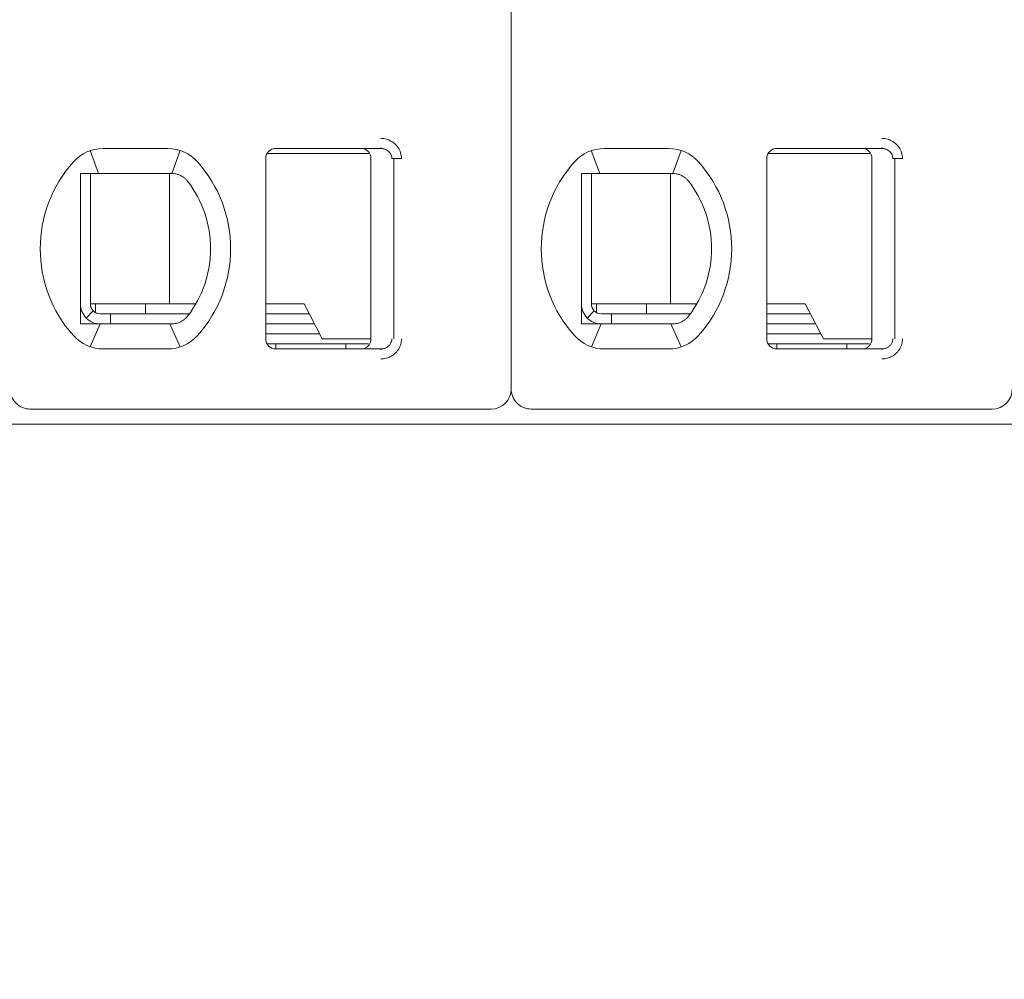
# Model space of a CAD drawing. Header units: millimetres. Extents: x -1114 to 1396, y -630 to 631.
# Tile 645 of 656: x 446 to 456, y 135 to 144. Entities that reach past the tile are written whole.
import ezdxf

# ---------------------------------------------------------------- set-up
doc = ezdxf.new("R2010")
doc.units = ezdxf.units.MM
doc.header["$MEASUREMENT"] = 0

msp = doc.modelspace()

# ---------------------------------------------------------------- linework, layer by layer
at = {"lineweight": 18}
for points, knots in [([(1038.9843, -629.7647), (1038.9843, -629.7647), (-1111.4882, -629.7647), (-1111.4882, -629.7647), (-1111.4882, -629.7647), (-1111.4882, -629.7647), (-1111.4882, 630.7883), (-1111.4882, 630.7883), (-1111.4882, 630.7883), (-1111.4882, 630.7883), (1038.9843, 630.7883), (1038.9843, 630.7883)], [0, 0, 0, 0, 0.333333, 0.333333, 0.333333, 0.333333, 0.666667, 0.666667, 0.666667, 0.666667, 1, 1, 1, 1]), ([(449.7703, 142.9457), (449.7923, 142.9458), (449.8135, 142.9426), (449.8346, 142.9358), (449.8346, 142.9358), (449.8557, 142.929), (449.8767, 142.9187), (449.8953, 142.9051), (449.8953, 142.9051), (449.9138, 142.8915), (449.9299, 142.8745), (449.9421, 142.8573), (449.9421, 142.8573), (449.9543, 142.8401), (449.9626, 142.8226), (449.9683, 142.804), (449.9683, 142.804), (449.9741, 142.7855), (449.9772, 142.766), (449.9773, 142.7457)], [0, 0, 0, 0, 0.2, 0.2, 0.2, 0.2, 0.4, 0.4, 0.4, 0.4, 0.6, 0.6, 0.6, 0.6, 0.8, 0.8, 0.8, 0.8, 1, 1, 1, 1]), ([(454.7703, 142.9457), (454.7923, 142.9458), (454.8135, 142.9426), (454.8346, 142.9358), (454.8346, 142.9358), (454.8557, 142.929), (454.8767, 142.9187), (454.8953, 142.9051), (454.8953, 142.9051), (454.9138, 142.8915), (454.9299, 142.8745), (454.9421, 142.8573), (454.9421, 142.8573), (454.9543, 142.8401), (454.9626, 142.8226), (454.9683, 142.804), (454.9683, 142.804), (454.9741, 142.7855), (454.9772, 142.766), (454.9773, 142.7457)], [0, 0, 0, 0, 0.2, 0.2, 0.2, 0.2, 0.4, 0.4, 0.4, 0.4, 0.6, 0.6, 0.6, 0.6, 0.8, 0.8, 0.8, 0.8, 1, 1, 1, 1]), ([(448.7229, 142.8457), (448.6963, 142.8457), (448.6709, 142.8351), (448.6521, 142.8164), (448.6521, 142.8164), (448.6334, 142.7976), (448.6229, 142.7722), (448.6229, 142.7457)], [0, 0, 0, 0, 0.5, 0.5, 0.5, 0.5, 1, 1, 1, 1]), ([(448.7229, 142.8457), (448.6963, 142.8457), (448.6709, 142.8351), (448.6521, 142.8164), (448.6521, 142.8164), (448.6334, 142.7976), (448.6229, 142.7722), (448.6229, 142.7457)], [0, 0, 0, 0, 0.5, 0.5, 0.5, 0.5, 1, 1, 1, 1]), ([(449.5729, 142.8457), (449.5834, 142.8457), (449.5939, 142.844), (449.6038, 142.8407), (449.6038, 142.8407), (449.6138, 142.8375), (449.6233, 142.8326), (449.6317, 142.8265), (449.6317, 142.8265), (449.6402, 142.8203), (449.6477, 142.8128), (449.6538, 142.8044), (449.6538, 142.8044), (449.66, 142.7959), (449.6648, 142.7864), (449.668, 142.7764), (449.668, 142.7764), (449.6712, 142.7665), (449.6729, 142.7561), (449.6729, 142.7457)], [0, 0, 0, 0, 0.2, 0.2, 0.2, 0.2, 0.4, 0.4, 0.4, 0.4, 0.6, 0.6, 0.6, 0.6, 0.8, 0.8, 0.8, 0.8, 1, 1, 1, 1]), ([(449.7703, 142.8457), (449.779, 142.8457), (449.7878, 142.8447), (449.7963, 142.8428), (449.7963, 142.8428), (449.8046, 142.841), (449.8128, 142.8383), (449.8205, 142.8347), (449.8205, 142.8347), (449.8281, 142.8312), (449.8353, 142.8269), (449.8418, 142.8219), (449.8418, 142.8219), (449.848, 142.8171), (449.8536, 142.8117), (449.8586, 142.8058), (449.8586, 142.8058), (449.8631, 142.8003), (449.867, 142.7944), (449.8703, 142.7882), (449.8703, 142.7882), (449.8735, 142.782), (449.876, 142.7754), (449.8778, 142.7686), (449.8778, 142.7686), (449.8798, 142.7611), (449.8808, 142.7534), (449.8808, 142.7457)], [0, 0, 0, 0, 0.142857, 0.142857, 0.142857, 0.142857, 0.285714, 0.285714, 0.285714, 0.285714, 0.428571, 0.428571, 0.428571, 0.428571, 0.571429, 0.571429, 0.571429, 0.571429, 0.714286, 0.714286, 0.714286, 0.714286, 0.857143, 0.857143, 0.857143, 0.857143, 1, 1, 1, 1]), ([(453.7229, 142.8457), (453.6963, 142.8457), (453.6709, 142.8351), (453.6521, 142.8164), (453.6521, 142.8164), (453.6334, 142.7976), (453.6229, 142.7722), (453.6229, 142.7457)], [0, 0, 0, 0, 0.5, 0.5, 0.5, 0.5, 1, 1, 1, 1]), ([(453.7229, 142.8457), (453.6963, 142.8457), (453.6709, 142.8351), (453.6521, 142.8164), (453.6521, 142.8164), (453.6334, 142.7976), (453.6229, 142.7722), (453.6229, 142.7457)], [0, 0, 0, 0, 0.5, 0.5, 0.5, 0.5, 1, 1, 1, 1]), ([(454.5729, 142.8457), (454.5834, 142.8457), (454.5939, 142.844), (454.6038, 142.8407), (454.6038, 142.8407), (454.6138, 142.8375), (454.6233, 142.8326), (454.6317, 142.8265), (454.6317, 142.8265), (454.6402, 142.8203), (454.6477, 142.8128), (454.6538, 142.8044), (454.6538, 142.8044), (454.66, 142.7959), (454.6648, 142.7864), (454.668, 142.7764), (454.668, 142.7764), (454.6712, 142.7665), (454.6729, 142.7561), (454.6729, 142.7457)], [0, 0, 0, 0, 0.2, 0.2, 0.2, 0.2, 0.4, 0.4, 0.4, 0.4, 0.6, 0.6, 0.6, 0.6, 0.8, 0.8, 0.8, 0.8, 1, 1, 1, 1]), ([(454.7703, 142.8457), (454.779, 142.8457), (454.7878, 142.8447), (454.7963, 142.8428), (454.7963, 142.8428), (454.8046, 142.841), (454.8128, 142.8383), (454.8205, 142.8347), (454.8205, 142.8347), (454.8281, 142.8312), (454.8353, 142.8269), (454.8418, 142.8219), (454.8418, 142.8219), (454.848, 142.8171), (454.8536, 142.8117), (454.8586, 142.8058), (454.8586, 142.8058), (454.8631, 142.8003), (454.867, 142.7944), (454.8703, 142.7882), (454.8703, 142.7882), (454.8735, 142.782), (454.876, 142.7754), (454.8778, 142.7686), (454.8778, 142.7686), (454.8798, 142.7611), (454.8808, 142.7534), (454.8808, 142.7457)], [0, 0, 0, 0, 0.142857, 0.142857, 0.142857, 0.142857, 0.285714, 0.285714, 0.285714, 0.285714, 0.428571, 0.428571, 0.428571, 0.428571, 0.571429, 0.571429, 0.571429, 0.571429, 0.714286, 0.714286, 0.714286, 0.714286, 0.857143, 0.857143, 0.857143, 0.857143, 1, 1, 1, 1]), ([(446.7729, 142.5957), (446.7796, 142.5957), (446.7864, 142.5957), (446.7932, 142.5957), (446.7932, 142.5957), (446.8, 142.5957), (446.8069, 142.5957), (446.8137, 142.5957), (446.8137, 142.5957), (446.8206, 142.5957), (446.8274, 142.5957), (446.8343, 142.5957)], [0, 0, 0, 0, 0.333333, 0.333333, 0.333333, 0.333333, 0.666667, 0.666667, 0.666667, 0.666667, 1, 1, 1, 1]), ([(446.7729, 142.5957), (446.7729, 142.5447), (446.7729, 142.4922), (446.7729, 142.4373), (446.7729, 142.4373), (446.7729, 142.4098), (446.7729, 142.3817), (446.7729, 142.3528), (446.7729, 142.3528), (446.7729, 142.3383), (446.7729, 142.3237), (446.7729, 142.3087), (446.7729, 142.3087), (446.7729, 142.2938), (446.7729, 142.2786), (446.7729, 142.2633), (446.7729, 142.2633), (446.7729, 142.2325), (446.7729, 142.2009), (446.7729, 142.1682), (446.7729, 142.1682), (446.7729, 142.1355), (446.7729, 142.1017), (446.7729, 142.0664), (446.7729, 142.0664), (446.7729, 142.0487), (446.7729, 142.0307), (446.7729, 142.0126), (446.7729, 142.0126), (446.7729, 141.9945), (446.7729, 141.9763), (446.7729, 141.9578), (446.7729, 141.9578), (446.7729, 141.9392), (446.7729, 141.9205), (446.7729, 141.9016), (446.7729, 141.9016), (446.7729, 141.8826), (446.7729, 141.8633), (446.7729, 141.8443), (446.7729, 141.8443), (446.7729, 141.8063), (446.7729, 141.7687), (446.7729, 141.7317), (446.7729, 141.7317), (446.7729, 141.7224), (446.7729, 141.7132), (446.7729, 141.7039), (446.7729, 141.7039), (446.7729, 141.6947), (446.7729, 141.6855), (446.7729, 141.6764), (446.7729, 141.6764), (446.7729, 141.6582), (446.7729, 141.6404), (446.7729, 141.6229), (446.7729, 141.6229), (446.7729, 141.588), (446.7729, 141.5543), (446.7729, 141.5217), (446.7729, 141.5217), (446.7729, 141.5053), (446.7729, 141.4893), (446.7729, 141.4734), (446.7729, 141.4734), (446.7729, 141.4575), (446.7729, 141.4419), (446.7729, 141.4266), (446.7729, 141.4266), (446.7729, 141.3959), (446.7729, 141.3663), (446.7729, 141.3375), (446.7729, 141.3375), (446.7729, 141.3088), (446.7729, 141.2808), (446.7729, 141.2535), (446.7729, 141.2535), (446.7729, 141.1988), (446.7729, 141.1465), (446.7729, 141.0957)], [0, 0, 0, 0, 0.05, 0.05, 0.05, 0.05, 0.1, 0.1, 0.1, 0.1, 0.15, 0.15, 0.15, 0.15, 0.2, 0.2, 0.2, 0.2, 0.25, 0.25, 0.25, 0.25, 0.3, 0.3, 0.3, 0.3, 0.35, 0.35, 0.35, 0.35, 0.4, 0.4, 0.4, 0.4, 0.45, 0.45, 0.45, 0.45, 0.5, 0.5, 0.5, 0.5, 0.55, 0.55, 0.55, 0.55, 0.6, 0.6, 0.6, 0.6, 0.65, 0.65, 0.65, 0.65, 0.7, 0.7, 0.7, 0.7, 0.75, 0.75, 0.75, 0.75, 0.8, 0.8, 0.8, 0.8, 0.85, 0.85, 0.85, 0.85, 0.9, 0.9, 0.9, 0.9, 0.95, 0.95, 0.95, 0.95, 1, 1, 1, 1]), ([(447.002, 142.5957), (446.9969, 142.5957), (446.9917, 142.5957), (446.9864, 142.5957), (446.9864, 142.5957), (446.9811, 142.5957), (446.9758, 142.5957), (446.9704, 142.5957), (446.9704, 142.5957), (446.965, 142.5957), (446.9595, 142.5957), (446.9539, 142.5957), (446.9539, 142.5957), (446.9482, 142.5957), (446.9424, 142.5957), (446.9365, 142.5957), (446.9365, 142.5957), (446.9305, 142.5957), (446.9243, 142.5957), (446.9181, 142.5957), (446.9181, 142.5957), (446.9118, 142.5957), (446.9054, 142.5957), (446.8988, 142.5957), (446.8988, 142.5957), (446.8922, 142.5957), (446.8854, 142.5957), (446.8785, 142.5957), (446.8785, 142.5957), (446.8715, 142.5957), (446.8644, 142.5957), (446.857, 142.5957), (446.857, 142.5957), (446.8497, 142.5957), (446.8421, 142.5957), (446.8343, 142.5957)], [0, 0, 0, 0, 0.111111, 0.111111, 0.111111, 0.111111, 0.222222, 0.222222, 0.222222, 0.222222, 0.333333, 0.333333, 0.333333, 0.333333, 0.444444, 0.444444, 0.444444, 0.444444, 0.555556, 0.555556, 0.555556, 0.555556, 0.666667, 0.666667, 0.666667, 0.666667, 0.777778, 0.777778, 0.777778, 0.777778, 0.888889, 0.888889, 0.888889, 0.888889, 1, 1, 1, 1]), ([(447.6852, 142.5957), (447.6806, 142.5957), (447.6759, 142.5957), (447.6712, 142.5957), (447.6712, 142.5957), (447.6666, 142.5957), (447.6619, 142.5957), (447.6573, 142.5957), (447.6573, 142.5957), (447.6527, 142.5957), (447.6482, 142.5957), (447.6437, 142.5957)], [0, 0, 0, 0, 0.333333, 0.333333, 0.333333, 0.333333, 0.666667, 0.666667, 0.666667, 0.666667, 1, 1, 1, 1]), ([(447.7829, 142.5702), (447.7726, 142.576), (447.762, 142.5807), (447.7511, 142.5845), (447.7511, 142.5845), (447.7403, 142.5883), (447.7293, 142.5911), (447.7183, 142.5929), (447.7183, 142.5929), (447.7073, 142.5948), (447.6962, 142.5957), (447.6852, 142.5957)], [0, 0, 0, 0, 0.333333, 0.333333, 0.333333, 0.333333, 0.666667, 0.666667, 0.666667, 0.666667, 1, 1, 1, 1]), ([(451.7729, 142.5957), (451.7796, 142.5957), (451.7864, 142.5957), (451.7932, 142.5957), (451.7932, 142.5957), (451.8, 142.5957), (451.8069, 142.5957), (451.8137, 142.5957), (451.8137, 142.5957), (451.8206, 142.5957), (451.8274, 142.5957), (451.8343, 142.5957)], [0, 0, 0, 0, 0.333333, 0.333333, 0.333333, 0.333333, 0.666667, 0.666667, 0.666667, 0.666667, 1, 1, 1, 1]), ([(451.7729, 142.5957), (451.7729, 142.5447), (451.7729, 142.4922), (451.7729, 142.4373), (451.7729, 142.4373), (451.7729, 142.4098), (451.7729, 142.3817), (451.7729, 142.3528), (451.7729, 142.3528), (451.7729, 142.3383), (451.7729, 142.3237), (451.7729, 142.3087), (451.7729, 142.3087), (451.7729, 142.2938), (451.7729, 142.2786), (451.7729, 142.2633), (451.7729, 142.2633), (451.7729, 142.2325), (451.7729, 142.2009), (451.7729, 142.1682), (451.7729, 142.1682), (451.7729, 142.1355), (451.7729, 142.1017), (451.7729, 142.0664), (451.7729, 142.0664), (451.7729, 142.0487), (451.7729, 142.0307), (451.7729, 142.0126), (451.7729, 142.0126), (451.7729, 141.9945), (451.7729, 141.9763), (451.7729, 141.9578), (451.7729, 141.9578), (451.7729, 141.9392), (451.7729, 141.9205), (451.7729, 141.9016), (451.7729, 141.9016), (451.7729, 141.8826), (451.7729, 141.8633), (451.7729, 141.8443), (451.7729, 141.8443), (451.7729, 141.8063), (451.7729, 141.7687), (451.7729, 141.7317), (451.7729, 141.7317), (451.7729, 141.7224), (451.7729, 141.7132), (451.7729, 141.7039), (451.7729, 141.7039), (451.7729, 141.6947), (451.7729, 141.6855), (451.7729, 141.6764), (451.7729, 141.6764), (451.7729, 141.6582), (451.7729, 141.6404), (451.7729, 141.6229), (451.7729, 141.6229), (451.7729, 141.588), (451.7729, 141.5543), (451.7729, 141.5217), (451.7729, 141.5217), (451.7729, 141.5053), (451.7729, 141.4893), (451.7729, 141.4734), (451.7729, 141.4734), (451.7729, 141.4575), (451.7729, 141.4419), (451.7729, 141.4266), (451.7729, 141.4266), (451.7729, 141.3959), (451.7729, 141.3663), (451.7729, 141.3375), (451.7729, 141.3375), (451.7729, 141.3088), (451.7729, 141.2808), (451.7729, 141.2535), (451.7729, 141.2535), (451.7729, 141.1988), (451.7729, 141.1465), (451.7729, 141.0957)], [0, 0, 0, 0, 0.05, 0.05, 0.05, 0.05, 0.1, 0.1, 0.1, 0.1, 0.15, 0.15, 0.15, 0.15, 0.2, 0.2, 0.2, 0.2, 0.25, 0.25, 0.25, 0.25, 0.3, 0.3, 0.3, 0.3, 0.35, 0.35, 0.35, 0.35, 0.4, 0.4, 0.4, 0.4, 0.45, 0.45, 0.45, 0.45, 0.5, 0.5, 0.5, 0.5, 0.55, 0.55, 0.55, 0.55, 0.6, 0.6, 0.6, 0.6, 0.65, 0.65, 0.65, 0.65, 0.7, 0.7, 0.7, 0.7, 0.75, 0.75, 0.75, 0.75, 0.8, 0.8, 0.8, 0.8, 0.85, 0.85, 0.85, 0.85, 0.9, 0.9, 0.9, 0.9, 0.95, 0.95, 0.95, 0.95, 1, 1, 1, 1]), ([(452.002, 142.5957), (451.9969, 142.5957), (451.9917, 142.5957), (451.9864, 142.5957), (451.9864, 142.5957), (451.9811, 142.5957), (451.9758, 142.5957), (451.9704, 142.5957), (451.9704, 142.5957), (451.965, 142.5957), (451.9595, 142.5957), (451.9539, 142.5957), (451.9539, 142.5957), (451.9482, 142.5957), (451.9424, 142.5957), (451.9365, 142.5957), (451.9365, 142.5957), (451.9305, 142.5957), (451.9243, 142.5957), (451.9181, 142.5957), (451.9181, 142.5957), (451.9118, 142.5957), (451.9054, 142.5957), (451.8988, 142.5957), (451.8988, 142.5957), (451.8922, 142.5957), (451.8854, 142.5957), (451.8785, 142.5957), (451.8785, 142.5957), (451.8715, 142.5957), (451.8644, 142.5957), (451.857, 142.5957), (451.857, 142.5957), (451.8497, 142.5957), (451.8421, 142.5957), (451.8343, 142.5957)], [0, 0, 0, 0, 0.111111, 0.111111, 0.111111, 0.111111, 0.222222, 0.222222, 0.222222, 0.222222, 0.333333, 0.333333, 0.333333, 0.333333, 0.444444, 0.444444, 0.444444, 0.444444, 0.555556, 0.555556, 0.555556, 0.555556, 0.666667, 0.666667, 0.666667, 0.666667, 0.777778, 0.777778, 0.777778, 0.777778, 0.888889, 0.888889, 0.888889, 0.888889, 1, 1, 1, 1]), ([(452.6852, 142.5957), (452.6806, 142.5957), (452.6759, 142.5957), (452.6712, 142.5957), (452.6712, 142.5957), (452.6666, 142.5957), (452.6619, 142.5957), (452.6573, 142.5957), (452.6573, 142.5957), (452.6527, 142.5957), (452.6482, 142.5957), (452.6437, 142.5957)], [0, 0, 0, 0, 0.333333, 0.333333, 0.333333, 0.333333, 0.666667, 0.666667, 0.666667, 0.666667, 1, 1, 1, 1]), ([(452.7829, 142.5702), (452.7726, 142.576), (452.762, 142.5807), (452.7511, 142.5845), (452.7511, 142.5845), (452.7403, 142.5883), (452.7293, 142.5911), (452.7183, 142.5929), (452.7183, 142.5929), (452.7073, 142.5948), (452.6962, 142.5957), (452.6852, 142.5957)], [0, 0, 0, 0, 0.333333, 0.333333, 0.333333, 0.333333, 0.666667, 0.666667, 0.666667, 0.666667, 1, 1, 1, 1]), ([(447.8436, 142.5179), (447.8383, 142.5247), (447.8325, 142.5313), (447.8262, 142.5375), (447.8262, 142.5375), (447.8199, 142.5438), (447.8131, 142.5497), (447.8058, 142.5552), (447.8058, 142.5552), (447.7986, 142.5607), (447.7909, 142.5657), (447.7829, 142.5702)], [0, 0, 0, 0, 0.333333, 0.333333, 0.333333, 0.333333, 0.666667, 0.666667, 0.666667, 0.666667, 1, 1, 1, 1]), ([(452.8436, 142.5179), (452.8383, 142.5247), (452.8325, 142.5313), (452.8262, 142.5375), (452.8262, 142.5375), (452.8199, 142.5438), (452.8131, 142.5497), (452.8058, 142.5552), (452.8058, 142.5552), (452.7986, 142.5607), (452.7909, 142.5657), (452.7829, 142.5702)], [0, 0, 0, 0, 0.333333, 0.333333, 0.333333, 0.333333, 0.666667, 0.666667, 0.666667, 0.666667, 1, 1, 1, 1]), ([(446.7729, 141.2957), (446.7729, 141.2426), (446.7939, 141.1917), (446.8314, 141.1542), (446.8314, 141.1542), (446.8689, 141.1167), (446.9198, 141.0957), (446.9729, 141.0957)], [0, 0, 0, 0, 0.5, 0.5, 0.5, 0.5, 1, 1, 1, 1]), ([(446.8729, 141.2957), (446.8729, 141.2691), (446.8834, 141.2437), (446.9021, 141.2249), (446.9021, 141.2249), (446.9209, 141.2062), (446.9463, 141.1957), (446.9729, 141.1957)], [0, 0, 0, 0, 0.5, 0.5, 0.5, 0.5, 1, 1, 1, 1]), ([(451.7729, 141.2957), (451.7729, 141.2426), (451.7939, 141.1917), (451.8314, 141.1542), (451.8314, 141.1542), (451.8689, 141.1167), (451.9198, 141.0957), (451.9729, 141.0957)], [0, 0, 0, 0, 0.5, 0.5, 0.5, 0.5, 1, 1, 1, 1]), ([(451.8729, 141.2957), (451.8729, 141.2691), (451.8834, 141.2437), (451.9021, 141.2249), (451.9021, 141.2249), (451.9209, 141.2062), (451.9463, 141.1957), (451.9729, 141.1957)], [0, 0, 0, 0, 0.5, 0.5, 0.5, 0.5, 1, 1, 1, 1]), ([(447.7829, 141.1211), (447.7728, 141.1155), (447.7623, 141.1107), (447.7516, 141.107), (447.7516, 141.107), (447.7408, 141.1032), (447.7299, 141.1004), (447.7188, 141.0985), (447.7188, 141.0985), (447.7077, 141.0966), (447.6965, 141.0957), (447.6852, 141.0957)], [0, 0, 0, 0, 0.333333, 0.333333, 0.333333, 0.333333, 0.666667, 0.666667, 0.666667, 0.666667, 1, 1, 1, 1]), ([(447.7829, 141.1211), (447.7912, 141.1258), (447.7991, 141.1309), (447.8064, 141.1365), (447.8064, 141.1365), (447.8137, 141.142), (447.8204, 141.148), (447.8266, 141.1542), (447.8266, 141.1542), (447.8328, 141.1604), (447.8385, 141.1668), (447.8436, 141.1734)], [0, 0, 0, 0, 0.333333, 0.333333, 0.333333, 0.333333, 0.666667, 0.666667, 0.666667, 0.666667, 1, 1, 1, 1]), ([(452.7829, 141.1211), (452.7728, 141.1155), (452.7623, 141.1107), (452.7516, 141.107), (452.7516, 141.107), (452.7408, 141.1032), (452.7299, 141.1004), (452.7188, 141.0985), (452.7188, 141.0985), (452.7077, 141.0966), (452.6965, 141.0957), (452.6852, 141.0957)], [0, 0, 0, 0, 0.333333, 0.333333, 0.333333, 0.333333, 0.666667, 0.666667, 0.666667, 0.666667, 1, 1, 1, 1]), ([(452.7829, 141.1211), (452.7912, 141.1258), (452.7991, 141.1309), (452.8064, 141.1365), (452.8064, 141.1365), (452.8137, 141.142), (452.8204, 141.148), (452.8266, 141.1542), (452.8266, 141.1542), (452.8328, 141.1604), (452.8385, 141.1668), (452.8436, 141.1734)], [0, 0, 0, 0, 0.333333, 0.333333, 0.333333, 0.333333, 0.666667, 0.666667, 0.666667, 0.666667, 1, 1, 1, 1]), ([(446.7729, 141.0957), (446.7797, 141.0957), (446.7866, 141.0957), (446.7935, 141.0957), (446.7935, 141.0957), (446.8003, 141.0957), (446.8071, 141.0957), (446.8139, 141.0957), (446.8139, 141.0957), (446.8208, 141.0957), (446.8276, 141.0957), (446.8343, 141.0957)], [0, 0, 0, 0, 0.333333, 0.333333, 0.333333, 0.333333, 0.666667, 0.666667, 0.666667, 0.666667, 1, 1, 1, 1]), ([(446.8343, 141.0957), (446.8421, 141.0957), (446.8497, 141.0957), (446.857, 141.0957), (446.857, 141.0957), (446.8644, 141.0957), (446.8715, 141.0957), (446.8785, 141.0957), (446.8785, 141.0957), (446.8854, 141.0957), (446.8922, 141.0957), (446.8988, 141.0957), (446.8988, 141.0957), (446.9054, 141.0957), (446.9118, 141.0957), (446.9181, 141.0957), (446.9181, 141.0957), (446.9243, 141.0957), (446.9305, 141.0957), (446.9364, 141.0957), (446.9364, 141.0957), (446.9424, 141.0957), (446.9482, 141.0957), (446.9539, 141.0957), (446.9539, 141.0957), (446.9595, 141.0957), (446.965, 141.0957), (446.9704, 141.0957), (446.9704, 141.0957), (446.9758, 141.0957), (446.9811, 141.0957), (446.9864, 141.0957), (446.9864, 141.0957), (446.9917, 141.0957), (446.9969, 141.0957), (447.002, 141.0957)], [0, 0, 0, 0, 0.111111, 0.111111, 0.111111, 0.111111, 0.222222, 0.222222, 0.222222, 0.222222, 0.333333, 0.333333, 0.333333, 0.333333, 0.444444, 0.444444, 0.444444, 0.444444, 0.555556, 0.555556, 0.555556, 0.555556, 0.666667, 0.666667, 0.666667, 0.666667, 0.777778, 0.777778, 0.777778, 0.777778, 0.888889, 0.888889, 0.888889, 0.888889, 1, 1, 1, 1]), ([(447.6437, 141.0957), (447.6482, 141.0957), (447.6527, 141.0957), (447.6573, 141.0957), (447.6573, 141.0957), (447.6619, 141.0957), (447.6666, 141.0957), (447.6712, 141.0957), (447.6712, 141.0957), (447.6759, 141.0957), (447.6806, 141.0957), (447.6852, 141.0957)], [0, 0, 0, 0, 0.333333, 0.333333, 0.333333, 0.333333, 0.666667, 0.666667, 0.666667, 0.666667, 1, 1, 1, 1]), ([(451.7729, 141.0957), (451.7797, 141.0957), (451.7866, 141.0957), (451.7935, 141.0957), (451.7935, 141.0957), (451.8003, 141.0957), (451.8071, 141.0957), (451.8139, 141.0957), (451.8139, 141.0957), (451.8208, 141.0957), (451.8276, 141.0957), (451.8343, 141.0957)], [0, 0, 0, 0, 0.333333, 0.333333, 0.333333, 0.333333, 0.666667, 0.666667, 0.666667, 0.666667, 1, 1, 1, 1]), ([(451.8343, 141.0957), (451.8421, 141.0957), (451.8497, 141.0957), (451.857, 141.0957), (451.857, 141.0957), (451.8644, 141.0957), (451.8715, 141.0957), (451.8785, 141.0957), (451.8785, 141.0957), (451.8854, 141.0957), (451.8922, 141.0957), (451.8988, 141.0957), (451.8988, 141.0957), (451.9054, 141.0957), (451.9118, 141.0957), (451.9181, 141.0957), (451.9181, 141.0957), (451.9243, 141.0957), (451.9305, 141.0957), (451.9364, 141.0957), (451.9364, 141.0957), (451.9424, 141.0957), (451.9482, 141.0957), (451.9539, 141.0957), (451.9539, 141.0957), (451.9595, 141.0957), (451.965, 141.0957), (451.9704, 141.0957), (451.9704, 141.0957), (451.9758, 141.0957), (451.9811, 141.0957), (451.9864, 141.0957), (451.9864, 141.0957), (451.9917, 141.0957), (451.9969, 141.0957), (452.002, 141.0957)], [0, 0, 0, 0, 0.111111, 0.111111, 0.111111, 0.111111, 0.222222, 0.222222, 0.222222, 0.222222, 0.333333, 0.333333, 0.333333, 0.333333, 0.444444, 0.444444, 0.444444, 0.444444, 0.555556, 0.555556, 0.555556, 0.555556, 0.666667, 0.666667, 0.666667, 0.666667, 0.777778, 0.777778, 0.777778, 0.777778, 0.888889, 0.888889, 0.888889, 0.888889, 1, 1, 1, 1]), ([(452.6437, 141.0957), (452.6482, 141.0957), (452.6527, 141.0957), (452.6573, 141.0957), (452.6573, 141.0957), (452.6619, 141.0957), (452.6666, 141.0957), (452.6712, 141.0957), (452.6712, 141.0957), (452.6759, 141.0957), (452.6806, 141.0957), (452.6852, 141.0957)], [0, 0, 0, 0, 0.333333, 0.333333, 0.333333, 0.333333, 0.666667, 0.666667, 0.666667, 0.666667, 1, 1, 1, 1]), ([(448.6229, 140.9457), (448.6229, 140.9191), (448.6334, 140.8937), (448.6521, 140.8749), (448.6521, 140.8749), (448.6709, 140.8562), (448.6963, 140.8457), (448.7229, 140.8457)], [0, 0, 0, 0, 0.5, 0.5, 0.5, 0.5, 1, 1, 1, 1]), ([(448.6229, 140.9457), (448.6229, 140.9191), (448.6334, 140.8937), (448.6521, 140.8749), (448.6521, 140.8749), (448.6709, 140.8562), (448.6963, 140.8457), (448.7229, 140.8457)], [0, 0, 0, 0, 0.5, 0.5, 0.5, 0.5, 1, 1, 1, 1]), ([(449.6729, 140.9457), (449.6729, 140.9352), (449.6712, 140.9248), (449.668, 140.9148), (449.668, 140.9148), (449.6648, 140.9049), (449.66, 140.8954), (449.6538, 140.887), (449.6538, 140.887), (449.6477, 140.8785), (449.6403, 140.871), (449.6318, 140.8649), (449.6318, 140.8649), (449.6234, 140.8587), (449.6139, 140.8539), (449.604, 140.8506), (449.604, 140.8506), (449.594, 140.8473), (449.5834, 140.8457), (449.5729, 140.8457)], [0, 0, 0, 0, 0.2, 0.2, 0.2, 0.2, 0.4, 0.4, 0.4, 0.4, 0.6, 0.6, 0.6, 0.6, 0.8, 0.8, 0.8, 0.8, 1, 1, 1, 1]), ([(449.8808, 140.9457), (449.8808, 140.9372), (449.8795, 140.9287), (449.8772, 140.9205), (449.8772, 140.9205), (449.8748, 140.9123), (449.8714, 140.9044), (449.8669, 140.8971), (449.8669, 140.8971), (449.8623, 140.8897), (449.8567, 140.8828), (449.8502, 140.8767), (449.8502, 140.8767), (449.8436, 140.8704), (449.8362, 140.8649), (449.8281, 140.8605), (449.8281, 140.8605), (449.8196, 140.8557), (449.8103, 140.852), (449.8008, 140.8495), (449.8008, 140.8495), (449.7908, 140.847), (449.7805, 140.8457), (449.7703, 140.8457)], [0, 0, 0, 0, 0.166667, 0.166667, 0.166667, 0.166667, 0.333333, 0.333333, 0.333333, 0.333333, 0.5, 0.5, 0.5, 0.5, 0.666667, 0.666667, 0.666667, 0.666667, 0.833333, 0.833333, 0.833333, 0.833333, 1, 1, 1, 1]), ([(449.9773, 140.9457), (449.9773, 140.9283), (449.9751, 140.9115), (449.9706, 140.8949), (449.9706, 140.8949), (449.966, 140.8784), (449.9592, 140.8621), (449.9504, 140.847), (449.9504, 140.847), (449.9416, 140.8318), (449.9308, 140.818), (449.9179, 140.8054), (449.9179, 140.8054), (449.9051, 140.7929), (449.8902, 140.7818), (449.8745, 140.7728), (449.8745, 140.7728), (449.8588, 140.7639), (449.8423, 140.7573), (449.825, 140.7527), (449.825, 140.7527), (449.8076, 140.7482), (449.7894, 140.7458), (449.7703, 140.7457)], [0, 0, 0, 0, 0.166667, 0.166667, 0.166667, 0.166667, 0.333333, 0.333333, 0.333333, 0.333333, 0.5, 0.5, 0.5, 0.5, 0.666667, 0.666667, 0.666667, 0.666667, 0.833333, 0.833333, 0.833333, 0.833333, 1, 1, 1, 1]), ([(453.6229, 140.9457), (453.6229, 140.9191), (453.6334, 140.8937), (453.6521, 140.8749), (453.6521, 140.8749), (453.6709, 140.8562), (453.6963, 140.8457), (453.7229, 140.8457)], [0, 0, 0, 0, 0.5, 0.5, 0.5, 0.5, 1, 1, 1, 1]), ([(453.6229, 140.9457), (453.6229, 140.9191), (453.6334, 140.8937), (453.6521, 140.8749), (453.6521, 140.8749), (453.6709, 140.8562), (453.6963, 140.8457), (453.7229, 140.8457)], [0, 0, 0, 0, 0.5, 0.5, 0.5, 0.5, 1, 1, 1, 1]), ([(454.6729, 140.9457), (454.6729, 140.9352), (454.6712, 140.9248), (454.668, 140.9148), (454.668, 140.9148), (454.6648, 140.9049), (454.66, 140.8954), (454.6538, 140.887), (454.6538, 140.887), (454.6477, 140.8785), (454.6403, 140.871), (454.6318, 140.8649), (454.6318, 140.8649), (454.6234, 140.8587), (454.6139, 140.8539), (454.604, 140.8506), (454.604, 140.8506), (454.594, 140.8473), (454.5834, 140.8457), (454.5729, 140.8457)], [0, 0, 0, 0, 0.2, 0.2, 0.2, 0.2, 0.4, 0.4, 0.4, 0.4, 0.6, 0.6, 0.6, 0.6, 0.8, 0.8, 0.8, 0.8, 1, 1, 1, 1]), ([(454.8808, 140.9457), (454.8808, 140.9372), (454.8795, 140.9287), (454.8772, 140.9205), (454.8772, 140.9205), (454.8748, 140.9123), (454.8714, 140.9044), (454.8669, 140.8971), (454.8669, 140.8971), (454.8623, 140.8897), (454.8567, 140.8828), (454.8502, 140.8767), (454.8502, 140.8767), (454.8436, 140.8704), (454.8362, 140.8649), (454.8281, 140.8605), (454.8281, 140.8605), (454.8196, 140.8557), (454.8103, 140.852), (454.8008, 140.8495), (454.8008, 140.8495), (454.7908, 140.847), (454.7805, 140.8457), (454.7703, 140.8457)], [0, 0, 0, 0, 0.166667, 0.166667, 0.166667, 0.166667, 0.333333, 0.333333, 0.333333, 0.333333, 0.5, 0.5, 0.5, 0.5, 0.666667, 0.666667, 0.666667, 0.666667, 0.833333, 0.833333, 0.833333, 0.833333, 1, 1, 1, 1]), ([(454.9773, 140.9457), (454.9773, 140.9283), (454.9751, 140.9115), (454.9706, 140.8949), (454.9706, 140.8949), (454.966, 140.8784), (454.9592, 140.8621), (454.9504, 140.847), (454.9504, 140.847), (454.9416, 140.8318), (454.9308, 140.818), (454.9179, 140.8054), (454.9179, 140.8054), (454.9051, 140.7929), (454.8902, 140.7818), (454.8745, 140.7728), (454.8745, 140.7728), (454.8588, 140.7639), (454.8423, 140.7573), (454.825, 140.7527), (454.825, 140.7527), (454.8076, 140.7482), (454.7894, 140.7458), (454.7703, 140.7457)], [0, 0, 0, 0, 0.166667, 0.166667, 0.166667, 0.166667, 0.333333, 0.333333, 0.333333, 0.333333, 0.5, 0.5, 0.5, 0.5, 0.666667, 0.666667, 0.666667, 0.666667, 0.833333, 0.833333, 0.833333, 0.833333, 1, 1, 1, 1]), ([(446.0729, 140.4457), (446.0729, 140.3926), (446.0939, 140.3417), (446.1314, 140.3042), (446.1314, 140.3042), (446.1689, 140.2667), (446.2198, 140.2457), (446.2729, 140.2457)], [0, 0, 0, 0, 0.5, 0.5, 0.5, 0.5, 1, 1, 1, 1]), ([(451.0729, 140.4457), (451.0729, 140.3926), (451.0939, 140.3417), (451.1314, 140.3042), (451.1314, 140.3042), (451.1689, 140.2667), (451.2198, 140.2457), (451.2729, 140.2457)], [0, 0, 0, 0, 0.5, 0.5, 0.5, 0.5, 1, 1, 1, 1])]:
    msp.add_open_spline(points, degree=3, knots=knots, dxfattribs=at)
for points in [[(451.0729, 150.8657), (451.0729, 150.8657), (451.0729, 140.4457), (451.0729, 140.4457)], [(451.0729, 150.8657), (451.0729, 150.8657), (451.0729, 140.4457), (451.0729, 140.4457)], [(447.002, 142.8457), (446.8882, 142.8457), (446.7798, 142.7972), (446.7039, 142.7123)], [(447.002, 142.8457), (446.8882, 142.8457), (446.7798, 142.7972), (446.7039, 142.7123)], [(446.8713, 142.8237), (446.8713, 142.8237), (446.9558, 142.5957), (446.9558, 142.5957)], [(447.002, 142.8457), (447.002, 142.8457), (447.6437, 142.8457), (447.6437, 142.8457)], [(447.002, 142.8457), (447.002, 142.8457), (447.6437, 142.8457), (447.6437, 142.8457)], [(447.9418, 142.7123), (447.8659, 142.7972), (447.7575, 142.8457), (447.6437, 142.8457)], [(447.9418, 142.7123), (447.8659, 142.7972), (447.7575, 142.8457), (447.6437, 142.8457)], [(447.6845, 142.5957), (447.6845, 142.5957), (447.7701, 142.8252), (447.7701, 142.8252)], [(449.3037, 142.7957), (449.3037, 142.7957), (448.6362, 142.7957), (448.6362, 142.7957)], [(448.7229, 142.8457), (448.7229, 142.8457), (449.7703, 142.8457), (449.7703, 142.8457)], [(448.7229, 142.8457), (448.7229, 142.8457), (449.7703, 142.8457), (449.7703, 142.8457)], [(449.653, 142.7957), (449.653, 142.7957), (449.3037, 142.7957), (449.3037, 142.7957)], [(449.7692, 142.8526), (449.7692, 142.8526), (449.8129, 142.8378), (449.8129, 142.8378)], [(452.002, 142.8457), (451.8882, 142.8457), (451.7798, 142.7972), (451.7039, 142.7123)], [(452.002, 142.8457), (451.8882, 142.8457), (451.7798, 142.7972), (451.7039, 142.7123)], [(451.8713, 142.8237), (451.8713, 142.8237), (451.9558, 142.5957), (451.9558, 142.5957)], [(452.002, 142.8457), (452.002, 142.8457), (452.6437, 142.8457), (452.6437, 142.8457)], [(452.002, 142.8457), (452.002, 142.8457), (452.6437, 142.8457), (452.6437, 142.8457)], [(452.9418, 142.7123), (452.8659, 142.7972), (452.7575, 142.8457), (452.6437, 142.8457)], [(452.9418, 142.7123), (452.8659, 142.7972), (452.7575, 142.8457), (452.6437, 142.8457)], [(452.7701, 142.8252), (452.7701, 142.8252), (452.6845, 142.5957), (452.6845, 142.5957)], [(454.3037, 142.7957), (454.3037, 142.7957), (453.6362, 142.7957), (453.6362, 142.7957)], [(453.7229, 142.8457), (453.7229, 142.8457), (454.7703, 142.8457), (454.7703, 142.8457)], [(453.7229, 142.8457), (453.7229, 142.8457), (454.7703, 142.8457), (454.7703, 142.8457)], [(454.653, 142.7957), (454.653, 142.7957), (454.3037, 142.7957), (454.3037, 142.7957)], [(454.7692, 142.8526), (454.7692, 142.8526), (454.8129, 142.8378), (454.8129, 142.8378)], [(446.7039, 142.7123), (446.2625, 142.2188), (446.2625, 141.4725), (446.7039, 140.979)], [(446.7039, 142.7123), (446.2625, 142.2188), (446.2625, 141.4725), (446.7039, 140.979)], [(447.9418, 140.979), (448.3832, 141.4725), (448.3832, 142.2188), (447.9418, 142.7123)], [(447.9418, 140.979), (448.3832, 141.4725), (448.3832, 142.2188), (447.9418, 142.7123)], [(448.6229, 140.9457), (448.6229, 140.9457), (448.6229, 142.7457), (448.6229, 142.7457)], [(448.6229, 140.9457), (448.6229, 140.9457), (448.6229, 142.7457), (448.6229, 142.7457)], [(449.6729, 140.9457), (449.6729, 140.9457), (449.6729, 142.7457), (449.6729, 142.7457)], [(449.8808, 142.7457), (449.8808, 142.7457), (449.9773, 142.7457), (449.9773, 142.7457)], [(449.9006, 140.9457), (449.9006, 140.9457), (449.9006, 142.7457), (449.9006, 142.7457)], [(451.7039, 142.7123), (451.2625, 142.2188), (451.2625, 141.4725), (451.7039, 140.979)], [(451.7039, 142.7123), (451.2625, 142.2188), (451.2625, 141.4725), (451.7039, 140.979)], [(452.9418, 140.979), (453.3832, 141.4725), (453.3832, 142.2188), (452.9418, 142.7123)], [(452.9418, 140.979), (453.3832, 141.4725), (453.3832, 142.2188), (452.9418, 142.7123)], [(453.6229, 140.9457), (453.6229, 140.9457), (453.6229, 142.7457), (453.6229, 142.7457)], [(453.6229, 140.9457), (453.6229, 140.9457), (453.6229, 142.7457), (453.6229, 142.7457)], [(454.6729, 140.9457), (454.6729, 140.9457), (454.6729, 142.7457), (454.6729, 142.7457)], [(454.8808, 142.7457), (454.8808, 142.7457), (454.9773, 142.7457), (454.9773, 142.7457)], [(454.9006, 140.9457), (454.9006, 140.9457), (454.9006, 142.7457), (454.9006, 142.7457)], [(446.8729, 142.5956), (446.8729, 142.5956), (446.8729, 141.2957), (446.8729, 141.2957)], [(447.6437, 142.5957), (447.6437, 142.5957), (447.002, 142.5957), (447.002, 142.5957)], [(447.6619, 142.5956), (447.6619, 142.5956), (447.6619, 141.2957), (447.6619, 141.2957)], [(451.8729, 142.5956), (451.8729, 142.5956), (451.8729, 141.2957), (451.8729, 141.2957)], [(452.6437, 142.5957), (452.6437, 142.5957), (452.002, 142.5957), (452.002, 142.5957)], [(452.6619, 142.5956), (452.6619, 142.5956), (452.6619, 141.2957), (452.6619, 141.2957)], [(448.0729, 141.8457), (448.0729, 142.0889), (447.9922, 142.3253), (447.8436, 142.5179)], [(453.0729, 141.8457), (453.0729, 142.0889), (452.9922, 142.3253), (452.8436, 142.5179)], [(447.8436, 141.1734), (447.9922, 141.366), (448.0729, 141.6024), (448.0729, 141.8457)], [(452.8436, 141.1734), (452.9922, 141.366), (453.0729, 141.6024), (453.0729, 141.8457)], [(446.8729, 141.2957), (446.8729, 141.2957), (447.6324, 141.2957), (447.6324, 141.2957)], [(446.9229, 141.2091), (446.9229, 141.2091), (446.9229, 141.2957), (446.9229, 141.2957)], [(447.4229, 141.1957), (447.4229, 141.1957), (447.4229, 141.2957), (447.4229, 141.2957)], [(447.6324, 141.2957), (447.6324, 141.2957), (447.6832, 141.2957), (447.6832, 141.2957)], [(447.9255, 141.2957), (447.9255, 141.2957), (447.6832, 141.2957), (447.6832, 141.2957)], [(449.0072, 141.2957), (449.0072, 141.2957), (448.6229, 141.2957), (448.6229, 141.2957)], [(449.1877, 140.9457), (449.1877, 140.9457), (449.0072, 141.2957), (449.0072, 141.2957)], [(451.8729, 141.2957), (451.8729, 141.2957), (452.6324, 141.2957), (452.6324, 141.2957)], [(451.9229, 141.2091), (451.9229, 141.2091), (451.9229, 141.2957), (451.9229, 141.2957)], [(452.4229, 141.1957), (452.4229, 141.1957), (452.4229, 141.2957), (452.4229, 141.2957)], [(452.6324, 141.2957), (452.6324, 141.2957), (452.6832, 141.2957), (452.6832, 141.2957)], [(452.9255, 141.2957), (452.9255, 141.2957), (452.6832, 141.2957), (452.6832, 141.2957)], [(454.0072, 141.2957), (454.0072, 141.2957), (453.6229, 141.2957), (453.6229, 141.2957)], [(454.1877, 140.9457), (454.1877, 140.9457), (454.0072, 141.2957), (454.0072, 141.2957)], [(446.9021, 141.2249), (446.9021, 141.2249), (446.8314, 141.1542), (446.8314, 141.1542)], [(451.9021, 141.2249), (451.9021, 141.2249), (451.8314, 141.1542), (451.8314, 141.1542)], [(447.0729, 141.1957), (447.0729, 141.1957), (446.9729, 141.1957), (446.9729, 141.1957)], [(447.0729, 141.1957), (447.0729, 141.1957), (447.8603, 141.1957), (447.8603, 141.1957)], [(447.0729, 141.1957), (447.0729, 141.1957), (447.0729, 141.0957), (447.0729, 141.0957)], [(448.6229, 141.1957), (448.6229, 141.1957), (449.0588, 141.1957), (449.0588, 141.1957)], [(452.0729, 141.1957), (452.0729, 141.1957), (451.9729, 141.1957), (451.9729, 141.1957)], [(452.0729, 141.1957), (452.0729, 141.1957), (452.8603, 141.1957), (452.8603, 141.1957)], [(452.0729, 141.1957), (452.0729, 141.1957), (452.0729, 141.0957), (452.0729, 141.0957)], [(453.6229, 141.1957), (453.6229, 141.1957), (454.0588, 141.1957), (454.0588, 141.1957)], [(446.8723, 140.8673), (446.8723, 140.8673), (446.9697, 141.0956), (446.9697, 141.0956)], [(447.002, 141.0957), (447.002, 141.0957), (447.6437, 141.0957), (447.6437, 141.0957)], [(447.7679, 140.8654), (447.7679, 140.8654), (447.6667, 141.0957), (447.6667, 141.0957)], [(449.1103, 141.0957), (449.1103, 141.0957), (448.6229, 141.0957), (448.6229, 141.0957)], [(451.8723, 140.8673), (451.8723, 140.8673), (451.9697, 141.0956), (451.9697, 141.0956)], [(452.002, 141.0957), (452.002, 141.0957), (452.6437, 141.0957), (452.6437, 141.0957)], [(452.7679, 140.8654), (452.7679, 140.8654), (452.6667, 141.0957), (452.6667, 141.0957)], [(454.1103, 141.0957), (454.1103, 141.0957), (453.6229, 141.0957), (453.6229, 141.0957)], [(446.7039, 140.979), (446.7798, 140.8941), (446.8882, 140.8457), (447.002, 140.8457)], [(446.7039, 140.979), (446.7798, 140.8941), (446.8882, 140.8457), (447.002, 140.8457)], [(447.6437, 140.8457), (447.7575, 140.8457), (447.8659, 140.8941), (447.9418, 140.979)], [(447.6437, 140.8457), (447.7575, 140.8457), (447.8659, 140.8941), (447.9418, 140.979)], [(449.1619, 140.9957), (449.1619, 140.9957), (448.6229, 140.9957), (448.6229, 140.9957)], [(449.1877, 140.9457), (449.1877, 140.9457), (449.3037, 140.9457), (449.3037, 140.9457)], [(449.3037, 140.9457), (449.3037, 140.9457), (449.6663, 140.9457), (449.6663, 140.9457)], [(451.7039, 140.979), (451.7798, 140.8941), (451.8882, 140.8457), (452.002, 140.8457)], [(451.7039, 140.979), (451.7798, 140.8941), (451.8882, 140.8457), (452.002, 140.8457)], [(452.6437, 140.8457), (452.7575, 140.8457), (452.8659, 140.8941), (452.9418, 140.979)], [(452.6437, 140.8457), (452.7575, 140.8457), (452.8659, 140.8941), (452.9418, 140.979)], [(454.1619, 140.9957), (454.1619, 140.9957), (453.6229, 140.9957), (453.6229, 140.9957)], [(454.1877, 140.9457), (454.1877, 140.9457), (454.3037, 140.9457), (454.3037, 140.9457)], [(454.3037, 140.9457), (454.3037, 140.9457), (454.6663, 140.9457), (454.6663, 140.9457)], [(447.002, 140.8457), (447.002, 140.8457), (447.6437, 140.8457), (447.6437, 140.8457)], [(447.6437, 140.8457), (447.6437, 140.8457), (447.002, 140.8457), (447.002, 140.8457)], [(449.6494, 140.8957), (449.6494, 140.8957), (448.6363, 140.8957), (448.6363, 140.8957)], [(448.7229, 140.8457), (448.7229, 140.8457), (448.7229, 140.8957), (448.7229, 140.8957)], [(448.7229, 140.8457), (448.7229, 140.8457), (449.7703, 140.8457), (449.7703, 140.8457)], [(448.7229, 140.8457), (448.7229, 140.8457), (449.7703, 140.8457), (449.7703, 140.8457)], [(449.4229, 140.8957), (449.4229, 140.8957), (449.4229, 140.8457), (449.4229, 140.8457)], [(449.7925, 140.8477), (449.7925, 140.8477), (449.7692, 140.8387), (449.7692, 140.8387)], [(449.7703, 140.8388), (449.7703, 140.8388), (449.7703, 140.8457), (449.7703, 140.8457)], [(452.002, 140.8457), (452.002, 140.8457), (452.6437, 140.8457), (452.6437, 140.8457)], [(452.6437, 140.8457), (452.6437, 140.8457), (452.002, 140.8457), (452.002, 140.8457)], [(454.6494, 140.8957), (454.6494, 140.8957), (453.6363, 140.8957), (453.6363, 140.8957)], [(453.7229, 140.8457), (453.7229, 140.8457), (453.7229, 140.8957), (453.7229, 140.8957)], [(453.7229, 140.8457), (453.7229, 140.8457), (454.7703, 140.8457), (454.7703, 140.8457)], [(453.7229, 140.8457), (453.7229, 140.8457), (454.7703, 140.8457), (454.7703, 140.8457)], [(454.4229, 140.8957), (454.4229, 140.8957), (454.4229, 140.8457), (454.4229, 140.8457)], [(454.7925, 140.8477), (454.7925, 140.8477), (454.7692, 140.8387), (454.7692, 140.8387)], [(454.7703, 140.8388), (454.7703, 140.8388), (454.7703, 140.8457), (454.7703, 140.8457)], [(450.8729, 140.2457), (450.9833, 140.2457), (451.0729, 140.3352), (451.0729, 140.4457)], [(455.8729, 140.2457), (455.9833, 140.2457), (456.0729, 140.3352), (456.0729, 140.4457)], [(446.2729, 140.2457), (446.2729, 140.2457), (450.8729, 140.2457), (450.8729, 140.2457)], [(451.2729, 140.2457), (451.2729, 140.2457), (455.8729, 140.2457), (455.8729, 140.2457)], [(470.9229, 140.0957), (470.9229, 140.0957), (431.2229, 140.0957), (431.2229, 140.0957)]]:
    msp.add_open_spline(points, degree=3, dxfattribs=at)

doc.saveas('drawing.dxf')
